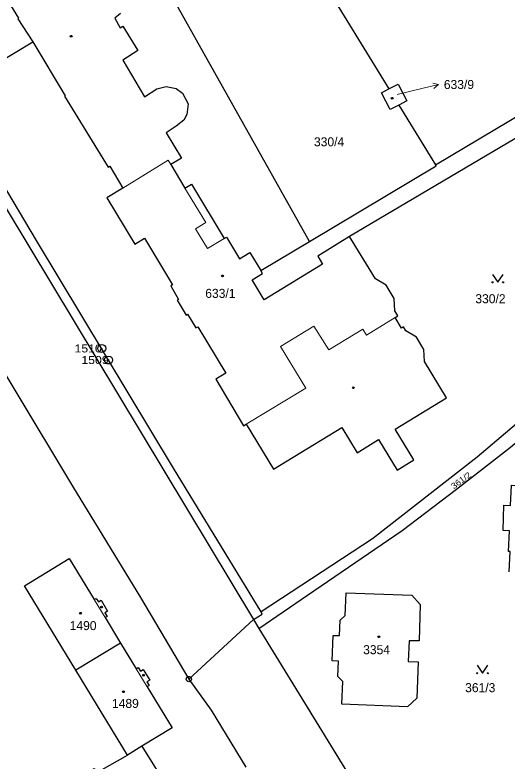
# Model space of a CAD drawing. Extents: x -679733 to -673243, y -1075091 to -1066557.
# Drawn here: x -675835.1 to -675742.5, y -1072480.8 to -1072340.3 of the extents above; entities that cross this region are included whole.
import ezdxf
from ezdxf.enums import TextEntityAlignment as Align

# ---------------------------------------------------------------- set-up
doc = ezdxf.new("R2010")
doc.units = 0
doc.header["$LTSCALE"] = 0.68
for name, color, linetype, lineweight in [('1', 7, 'Continuous', 25), ('3', 7, 'Continuous', 25), ('4', 7, 'Continuous', 13), ('5', 7, 'Continuous', 25), ('7', 7, 'Continuous', 13), ('8', 7, 'Continuous', 25)]:
    doc.layers.add(name, color=color, linetype=linetype, lineweight=lineweight)
doc.layers.add('2', color=7, linetype='Continuous')

msp = doc.modelspace()

# ---------------------------------------------------------------- linework, layer by layer
at = {"layer": '1'}
for p, q in [((-675847.7, -1072354.86), (-675831.76, -1072345.39)), ((-675779.67, -1072382.96), (-675755.81, -1072368.71)), ((-675755.81, -1072368.71), (-675755.91, -1072368.55)), ((-675788.85, -1072388.44), (-675779.67, -1072382.96)), ((-675790.19, -1072454.14), (-675789.23, -1072455.87)), ((-675815.23, -1072458.61), (-675823.65, -1072463.72)), ((-675811.24, -1072478.03), (-675813.96, -1072479.68))]:
    msp.add_line(p, q, dxfattribs=at)
for points in [[(-675990.34, -1072122.74), (-675965.06, -1072164.5), (-675944.22, -1072198.66), (-675920.45, -1072238.88), (-675899.68, -1072273.04), (-675879.13, -1072306.74), (-675849.47, -1072355.79), (-675790.19, -1072454.14)], [(-675826.14, -1072308.69), (-675826.56, -1072309.22), (-675827.19, -1072309.93), (-675827.57, -1072310.88), (-675827.69, -1072311.75), (-675827.52, -1072312.73), (-675827.33, -1072313.58), (-675827.04, -1072314.06), (-675844.34, -1072324.49), (-675839.1, -1072333.23), (-675839.42, -1072333.42), (-675837.28, -1072336.95), (-675836.95, -1072336.77), (-675834.44, -1072340.93), (-675834.58, -1072341.01), (-675831.76, -1072345.39)], [(-675779.67, -1072382.96), (-675808.43, -1072331.67), (-675801.04, -1072327.14), (-675788.52, -1072319.77)], [(-675785.98, -1072324.32), (-675779.85, -1072333.99), (-675777.86, -1072332.8), (-675764.69, -1072354.25)], [(-675815.25, -1072340.06), (-675816.35, -1072340.91), (-675815.3, -1072342.71), (-675814.79, -1072342.39), (-675811.96, -1072346.98), (-675814.81, -1072348.8), (-675810.74, -1072355.7), (-675808.42, -1072354.25), (-675806.68, -1072353.78), (-675804.75, -1072354.16), (-675803.58, -1072355.05), (-675802.53, -1072357.04), (-675802.76, -1072359.06), (-675803.3, -1072360.11), (-675804.76, -1072361.28), (-675806.67, -1072362.48), (-675803.77, -1072367.26), (-675805.79, -1072368.46), (-675803.13, -1072372.94), (-675801.86, -1072372.18), (-675795.73, -1072382.42), (-675795.31, -1072382.17), (-675792.82, -1072386.21), (-675790.9, -1072385.04), (-675788.85, -1072388.44)], [(-675764.69, -1072354.25), (-675762.97, -1072353.34), (-675761.31, -1072356.47), (-675762.83, -1072357.28), (-675755.91, -1072368.55), (-675725.02, -1072350.17), (-675711.33, -1072342.02)], [(-675831.76, -1072345.39), (-675825.68, -1072355.53), (-675825.8, -1072355.6), (-675817.58, -1072368.95), (-675817.27, -1072368.77), (-675814.82, -1072372.9), (-675817.84, -1072374.76), (-675812.57, -1072383.46), (-675810.72, -1072382.32), (-675805.43, -1072391.12), (-675805.8, -1072391.34), (-675804.33, -1072393.89), (-675804.58, -1072394.03), (-675802.88, -1072396.84), (-675802.61, -1072396.68), (-675801.07, -1072399.22), (-675800.7, -1072399.01), (-675795.39, -1072407.77), (-675797.29, -1072408.92), (-675792.07, -1072417.66), (-675791.6, -1072417.4), (-675786.45, -1072425.87), (-675773.59, -1072418.01), (-675770.69, -1072422.74), (-675766.69, -1072420.27), (-675763.13, -1072426.02), (-675760.02, -1072424.11), (-675763.54, -1072418.34), (-675753.85, -1072412.43), (-675758.02, -1072405.57), (-675758.13, -1072403.28), (-675759.49, -1072401.01), (-675761.5, -1072399.81), (-675761.98, -1072399.05), (-675762.34, -1072399.27), (-675763.54, -1072397.31), (-675763, -1072396.97), (-675763.59, -1072396), (-675763.72, -1072393.72), (-675765.25, -1072391.19), (-675767.22, -1072390.03), (-675772.1, -1072382.03)], [(-675788.79, -1072452.73), (-675805.27, -1072425.65), (-675831.1, -1072382.79), (-675847.7, -1072354.86)], [(-675762.83, -1072357.28), (-675764.45, -1072358.14), (-675766.12, -1072355), (-675764.69, -1072354.25)], [(-675734.83, -1072364.22), (-675736.86, -1072361.17), (-675772.1, -1072382.03)], [(-675857.47, -1072373.89), (-675824.32, -1072429.06), (-675811.48, -1072450.02), (-675802.38, -1072465.38), (-675790.19, -1072454.14)], [(-675772.1, -1072382.03), (-675778.12, -1072385.73), (-675777.22, -1072387.22), (-675788.19, -1072393.93), (-675790.45, -1072390.17), (-675788.51, -1072389.01), (-675788.85, -1072388.44)], [(-675789.23, -1072455.87), (-675780.02, -1072449.59), (-675762.22, -1072437.39), (-675751.96, -1072429.64), (-675741.8, -1072421.67), (-675730.93, -1072412.45), (-675732.43, -1072410.33)], [(-675732.43, -1072410.33), (-675748.06, -1072423.6), (-675767.77, -1072438.97), (-675788.79, -1072452.73)], [(-675742.04, -1072445.16), (-675741.88, -1072441.35), (-675742.18, -1072441.34), (-675742, -1072437.47), (-675743.2, -1072437.42), (-675743.09, -1072432.61), (-675741.79, -1072432.68), (-675741.61, -1072428.84), (-675740.18, -1072428.89), (-675740.11, -1072426.41), (-675738.38, -1072424.77), (-675737.88, -1072424.79), (-675737.83, -1072423.59), (-675737.53, -1072423.6), (-675737.57, -1072424.78), (-675727.05, -1072425.19), (-675725.53, -1072426.86), (-675725.6, -1072429.62), (-675724.94, -1072429.73), (-675725.49, -1072441.79), (-675726.05, -1072441.77), (-675726.21, -1072445.79)], [(-675823.65, -1072463.72), (-675833.32, -1072447.79), (-675824.9, -1072442.68), (-675820.21, -1072450.41), (-675819.82, -1072450.17), (-675819.41, -1072450.85), (-675818.9, -1072450.54), (-675817.67, -1072452.56), (-675818.18, -1072452.88), (-675817.77, -1072453.56), (-675818.15, -1072453.79), (-675815.23, -1072458.61)], [(-675790.19, -1072454.14), (-675788.56, -1072453.14), (-675788.79, -1072452.73)], [(-675789.23, -1072455.87), (-675764.41, -1072496.19), (-675756.04, -1072510.12), (-675752.3, -1072515.97)], [(-675815.23, -1072458.61), (-675812.3, -1072463.43), (-675811.92, -1072463.2), (-675811.51, -1072463.88), (-675810.97, -1072463.55), (-675809.75, -1072465.56), (-675810.29, -1072465.89), (-675809.87, -1072466.58), (-675810.25, -1072466.81), (-675805.54, -1072474.57), (-675811.24, -1072478.03)], [(-675811.24, -1072478.03), (-675806.14, -1072486.17), (-675822.55, -1072496.04), (-675827.65, -1072487.56), (-675822.36, -1072484.51), (-675822.51, -1072484.24), (-675821.97, -1072483.93), (-675822.28, -1072483.39), (-675820.22, -1072482.21), (-675819.91, -1072482.74), (-675819.31, -1072482.4), (-675819.16, -1072482.67), (-675813.96, -1072479.68), (-675823.65, -1072463.72)], [(-675802.38, -1072465.38), (-675798.17, -1072471.25), (-675791.64, -1072481.95)]]:
    msp.add_lwpolyline(points, dxfattribs=at)
msp.add_lwpolyline([(-675773.4, -1072465.86), (-675774.31, -1072464.88), (-675774.2, -1072461.99), (-675775.4, -1072461.95), (-675775.21, -1072457.15), (-675774.03, -1072457.19), (-675773.91, -1072454.29), (-675772.93, -1072453.37), (-675772.77, -1072449.11), (-675760.4, -1072449.6), (-675758.8, -1072451.32), (-675759.02, -1072458.2), (-675760.9, -1072458.15), (-675761.06, -1072462.04), (-675759.18, -1072462.12), (-675759.46, -1072468.97), (-675761.2, -1072470.6), (-675773.56, -1072470.12)], close=True, dxfattribs=at)
at = {"layer": '3'}
for points in [[(-675745.2, -1072389.159), (-675744.2, -1072390.66), (-675743.2, -1072389.159)], [(-675748.09, -1072462.769), (-675747.09, -1072464.27), (-675746.09, -1072462.769)]]:
    msp.add_lwpolyline(points, dxfattribs=at)
for centre in [(-675745.2, -1072390.6595), (-675743.2, -1072390.6595), (-675748.09, -1072464.2695), (-675746.09, -1072464.2695)]:
    msp.add_circle(centre, 0.1, dxfattribs=at)
at = {"layer": '4'}
for p, q in [((-675814.82, -1072372.9), (-675806.28, -1072367.64)), ((-675806.28, -1072367.64), (-675805.79, -1072368.46)), ((-675799.19, -1072379.42), (-675803.13, -1072372.94)), ((-675801.11, -1072380.58), (-675799.19, -1072379.42)), ((-675798.86, -1072384.31), (-675801.11, -1072380.58)), ((-675795.73, -1072382.42), (-675798.86, -1072384.31)), ((-675763.54, -1072397.31), (-675768.9, -1072400.61)), ((-675778.83, -1072398.9), (-675785.11, -1072402.77)), ((-675776, -1072403.38), (-675778.83, -1072398.9)), ((-675769.61, -1072399.46), (-675776, -1072403.38)), ((-675768.9, -1072400.61), (-675769.61, -1072399.46)), ((-675785.11, -1072402.77), (-675780.38, -1072410.62)), ((-675780.38, -1072410.62), (-675791.6, -1072417.4)), ((-675820.21, -1072450.41), (-675818.15, -1072453.79)), ((-675812.3, -1072463.43), (-675810.25, -1072466.81))]:
    msp.add_line(p, q, dxfattribs=at)
at = {"layer": '5'}
for centre in [(-675824.5368, -1072344.3292), (-675764.1068, -1072355.9992), (-675796.0368, -1072389.4592), (-675771.4068, -1072410.4992), (-675818.8068, -1072451.8092), (-675822.8068, -1072452.9892), (-675766.6168, -1072457.3892), (-675810.9168, -1072464.6592), (-675814.6968, -1072467.7492)]:
    msp.add_circle(centre, 0.175, dxfattribs=at)
at = {"layer": '7'}
msp.add_line((-675755.356, -1072353.435), (-675756.444, -1072353.172), dxfattribs=at)
msp.add_lwpolyline([(-675763.15, -1072355.28), (-675758.28, -1072354.11), (-675755.356, -1072353.435), (-675756.219, -1072354.148)], dxfattribs=at)
at = {"layer": '8'}
for centre, radius in [((-675818.78, -1072403.1098), 0.75), ((-675818.78, -1072403.1098), 0.03), ((-675817.49, -1072405.2898), 0.75), ((-675817.49, -1072405.2898), 0.03), ((-675802.38, -1072465.3799), 0.5), ((-675802.38, -1072465.3799), 0.0303)]:
    msp.add_circle(centre, radius, dxfattribs=at)

# ---------------------------------------------------------------- texts
at = {"layer": '2'}
for s, p in [('633/9', (-675754.36, -1072354.259)), ('633/1', (-675799.29, -1072393.59)), ('330/2', (-675748.43, -1072394.6)), ('1490', (-675824.82, -1072456.15)), ('3354', (-675769.56, -1072460.69)), ('361/3', (-675750.35, -1072467.84)), ('1489', (-675816.86, -1072470.81))]:
    msp.add_text(s, height=1.7, dxfattribs=at).set_placement(p)
msp.add_text('330/4', height=1.7, dxfattribs=at).set_placement((-675775.97, -1072365.05), align=Align.CENTER)
at = {"layer": '2', "width": 1.1}
msp.add_text('361/2', height=1.14, rotation=36, dxfattribs=at).set_placement((-675752.484, -1072429.671))
at = {"layer": '8', "width": 1.15}
for s, p in [('1510', (-675818.779, -1072403.86)), ('1509', (-675817.489, -1072406.04))]:
    msp.add_text(s, height=1.5, dxfattribs=at).set_placement(p, align=Align.RIGHT)

doc.saveas('drawing.dxf')
